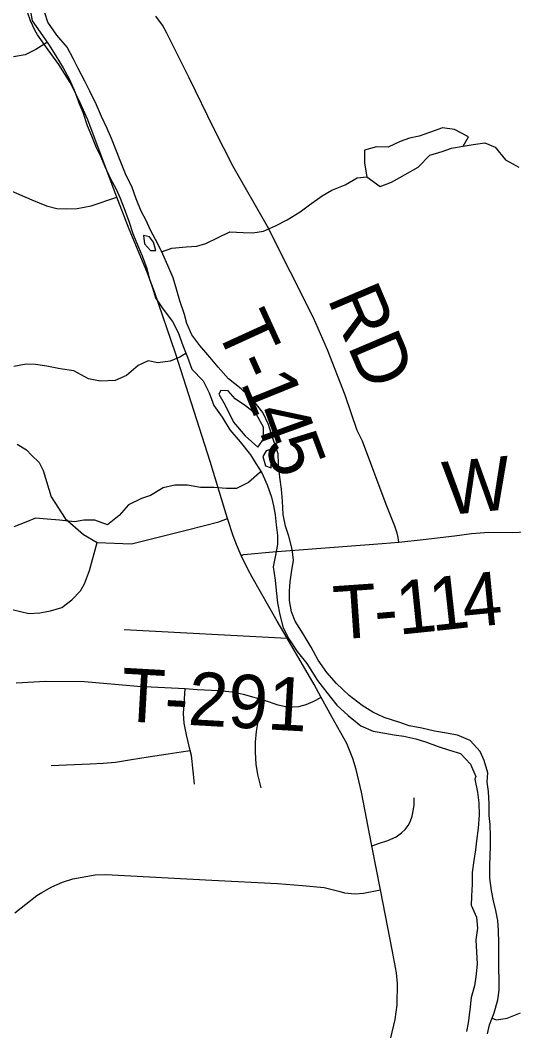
# Model space of a CAD drawing. Extents: x 114604 to 551442, y 316898 to 567001.
# Drawn here: x 191710 to 194482, y 461887 to 467566 of the extents above; entities that cross this region are included whole.
import ezdxf

# ---------------------------------------------------------------- set-up
doc = ezdxf.new("R2010")
doc.units = 0
for name, color, linetype in [('_CIVIL_CONSTRUCTION', 7, 'Continuous'), ('DV_X_County_Line', 7, 'Continuous'), ('GE_P_Alignment_1000_Cardinal_Points', 7, 'Continuous'), ('MT_X_Edge_Line', 7, 'Continuous'), ('PM_P_Cells', 7, 'Continuous'), ('PM_P_Crosswalk', 7, 'Continuous')]:
    doc.layers.add(name, color=color, linetype=linetype)

msp = doc.modelspace()

# ---------------------------------------------------------------- linework, layer by layer
at = {"layer": '_CIVIL_CONSTRUCTION'}
msp.add_lwpolyline([(193672.5, 461347.8), (193816.4, 461949.4), (193827.5, 462032.8), (193828.1, 462152.6), (193823.3, 462211.3), (193800.9, 462332.6), (193733.2, 462677.9), (193685.2, 462925.3), (193625.6, 463228.2), (193596.9, 463354.9), (193578, 463415.8), (193543.6, 463500.7), (193460.6, 463651.8), (193400.1, 463760.2), (193360.1, 463831.9), (193209.7, 464092.4), (193153.1, 464189.2), (193012, 464435.3), (192987.8, 464480.5), (192950.3, 464558.2), (192923.7, 464620.2), (192905.3, 464668), (192873, 464765), (192859.1, 464814.5), (192776.4, 465086.5), (192582.1, 465695.2), (192463.9, 466039.5), (192421.5, 466153.2), (192322.1, 466391.1), (192251.6, 466571.2), (192170.5, 466790.5), (192089.1, 467006), (192037.5, 467122.2), (191989.7, 467215.6), (191926.7, 467317.4), (191866.3, 467399), (191807.3, 467483.7), (191792.2, 467510.3), (191767.4, 467563), (191750.1, 467611.6)], dxfattribs=at)
at = {"layer": 'DV_X_County_Line'}
for points in [[(191765, 467626.6), (191777.1, 467562.5), (191821.1, 467498.5), (191869.1, 467430.4), (191909.2, 467366.4), (191951.2, 467298.3), (191987.2, 467232.3), (192017.3, 467160.2), (192039.3, 467102.2), (192061.4, 467048.1), (192085.4, 466974.1), (192109.4, 466916), (192135.5, 466849.9), (192161.5, 466797.9), (192185.6, 466743.8), (192215.6, 466677.8), (192247.6, 466615.7), (192271.7, 466565.7), (192293.7, 466507.6), (192319.8, 466435.5), (192341.8, 466367.5), (192361.8, 466317.4), (192393.9, 466241.4), (192419.9, 466171.3), (192436, 466111.2), (192452, 466061.1), (192470.1, 466005.1), (192506.1, 465949), (192564.2, 465873), (192596.2, 465810.9), (192622.2, 465736.8), (192648.3, 465672.8), (192674.3, 465604.7)], [(193186.8, 464787.9), (193182.7, 464862), (193176.7, 464930), (193168.6, 464998.1), (193160.5, 465072.2), (193158.5, 465128.3), (193140.4, 465182.4), (193118.4, 465244.4), (193104.3, 465294.5), (193072.3, 465360.6), (193016.2, 465432.6), (192950.2, 465494.7), (192880.2, 465550.7), (192822.2, 465616.8), (192774.2, 465672.8), (192718.2, 465736.9), (192674.1, 465796.9), (192646.1, 465861), (192632.1, 465911.1), (192606, 465989.1), (192587.9, 466055.2), (192567.9, 466117.3), (192537.9, 466187.4), (192509.8, 466251.4), (192483.8, 466305.5), (192441.7, 466385.6), (192417.7, 466439.6), (192389.7, 466491.7), (192361.6, 466561.7), (192337.6, 466625.8), (192301.5, 466701.9), (192271.5, 466777.9), (192247.4, 466840), (192221.4, 466900.1), (192197.3, 466958.1), (192165.3, 467024.2), (192137.3, 467090.2), (192101.2, 467166.3), (192073.2, 467222.3), (192035.1, 467294.4), (192009.1, 467346.4), (191973.1, 467414.5), (191915, 467482.5), (191865, 467554.6), (191847, 467606.6)], [(192401.8, 466355.5), (192407.8, 466309.4), (192441.8, 466271.4), (192471.8, 466271.4)], [(192471.8, 466271.4), (192457.8, 466317.5), (192435.8, 466347.5), (192401.8, 466355.5)], [(192674.3, 465604.7), (192736.4, 465538.6), (192770.4, 465472.6), (192796.5, 465400.5), (192844.5, 465334.4), (192886.5, 465264.4), (192944.6, 465196.3), (193002.6, 465124.2), (193032.6, 465074.2), (193066.6, 465022.1), (193096.7, 464954), (193120.7, 464885.9), (193132.8, 464835.9), (193140.8, 464785.8), (193146.9, 464729.7), (193154.9, 464669.7), (193155, 464619.6), (193141.1, 464549.5), (193131.1, 464493.4), (193141.2, 464419.3), (193147.3, 464361.2), (193155.3, 464291.1), (193167.4, 464225), (193187.4, 464150.9), (193217.5, 464088.9), (193265.5, 464018.8), (193319.6, 463950.7), (193379.6, 463854.6), (193431.7, 463788.5), (193487.7, 463716.5), (193551.7, 463658.4), (193623.7, 463600.4), (193691.7, 463570.3), (193757.6, 463558.4), (193809.6, 463550.4), (193863.6, 463542.4), (193931.6, 463526.4), (193991.5, 463508.4), (194057.5, 463484.4), (194121.5, 463464.4), (194183.5, 463444.4), (194239.5, 463384.3), (194269.5, 463316.2)], [(193076.4, 465210.4), (193076.4, 465278.5), (193036.3, 465350.5), (192974.3, 465398.6), (192916.3, 465438.6), (192878.3, 465482.6), (192836.3, 465484.6), (192824.4, 465464.6)], [(192824.4, 465464.6), (192860.4, 465402.5), (192908.5, 465306.4), (192972.5, 465230.4), (193044.5, 465166.3), (193076.4, 465210.4)], [(193090.5, 465146.3), (193072.5, 465114.2), (193086.6, 465062.2), (193118.6, 465050.2)], [(193118.6, 465050.2), (193118.5, 465088.2), (193108.5, 465152.3), (193090.5, 465146.3)], [(194335, 461870), (194345, 461920.1), (194370.9, 461988.2), (194392.8, 462060.3), (194400.7, 462114.4), (194400.6, 462180.5), (194398.6, 462230.6), (194398.4, 462380.8), (194396.4, 462451), (194392.3, 462507), (194380.3, 462563.1), (194368.2, 462617.2), (194356.1, 462675.3), (194348.1, 462743.4), (194348, 462815.5), (194351.9, 462923.7), (194351.8, 462977.8), (194349.8, 463045.9), (194343.7, 463095.9), (194343.6, 463162), (194339.6, 463232.1), (194331.5, 463284.2), (194335.5, 463336.3), (194315.4, 463406.4), (194293.4, 463456.5), (194237.3, 463518.5), (194165.4, 463548.5), (194093.4, 463560.5), (194037.4, 463570.5), (193965.5, 463586.5), (193893.5, 463600.5), (193841.5, 463618.5), (193753.6, 463646.5), (193689.6, 463676.5), (193629.6, 463714.5), (193557.6, 463770.6), (193485.6, 463838.6), (193431.5, 463900.7), (193383.5, 463968.8), (193343.4, 464042.9), (193299.4, 464117), (193253.4, 464189), (193233.3, 464241.1), (193221.3, 464305.2), (193221.2, 464357.3), (193225.2, 464409.3), (193233.1, 464461.4), (193245, 464531.5), (193237, 464593.6), (193218.9, 464665.7), (193198.8, 464721.8), (193186.8, 464787.9)], [(194269.5, 463316.2), (194263.6, 463300.2), (194277.6, 463228.1), (194285.7, 463168), (194287.8, 463099.9), (194281.8, 463025.8), (194271.9, 462953.7), (194266, 462903.6), (194258, 462843.5), (194248.1, 462775.4), (194248.2, 462711.3), (194244.3, 462643.2), (194242.3, 462593.1), (194272.4, 462525), (194278.4, 462462.9), (194268.5, 462396.8), (194276.6, 462260.6), (194268.7, 462190.5), (194260.8, 462138.4), (194242.9, 462074.3), (194235, 462004.2), (194225, 461932.1), (194217.1, 461882)]]:
    msp.add_lwpolyline(points, dxfattribs=at)
at = {"layer": 'GE_P_Alignment_1000_Cardinal_Points'}
msp.add_line((192292.6, 464141.8), (193209.7, 464092.4), dxfattribs=at)
for points in [[(193836.7, 464633.3), (193832.2, 464658.4), (193826.2, 464683.3), (193813.7, 464721.6), (193764.9, 464844.3), (193632.2, 465200.9), (193601.8, 465260.1), (193534.5, 465458.8), (193435.9, 465713.3), (193357.5, 465892.3), (193099.2, 466406.5), (192905, 466743.8), (192799.5, 466953.5), (192657.9, 467241.3), (192533.6, 467492.6), (192509.5, 467537.5), (192470.4, 467588.5)], [(191316.6, 466780.3), (191377.3, 466751.8), (191488.3, 466694.8), (191590.8, 466638.5), (191662, 466604.5), (191745, 466569.4)], [(191745, 466569.4), (191774.3, 466557), (191858.1, 466523.4), (191914.8, 466507.7), (191969.7, 466505.6), (192029.6, 466507.7), (192108.9, 466521.8), (192251.6, 466571.2)], [(191692.6, 465182.7), (191744.9, 465151.8), (191773.4, 465122.2), (191815.3, 465079.4), (191838, 465034.9), (191883.7, 464886.4), (191961.9, 464764.9), (192065.2, 464676.4), (192141.2, 464630.3), (192334.9, 464623.2), (192507, 464665.7), (192649.7, 464701.4), (192824.6, 464746.2), (192873, 464765)], [(192950.3, 464558.2), (192965.7, 464562.8), (193128.5, 464578.9), (193743.4, 464625.5), (193836.7, 464633.3), (193973.7, 464648), (194148.6, 464669), (194245.2, 464682.1), (194340.9, 464688.6), (194474.1, 464687.4), (194549.3, 464691.1), (194917.4, 464735.7), (194987.1, 464740.7), (195041.3, 464743.3), (195051.3, 464743.2), (195061.6, 464743)], [(191664, 464254.8), (191758.9, 464232.1), (191819.9, 464235.6), (191880.1, 464245.9), (191943.2, 464264.7), (191999.4, 464308.3), (192048.2, 464359.2), (192070.2, 464398.1), (192099.4, 464472.7), (192141.2, 464630.3)], [(193400.1, 463760.2), (193353.3, 463734.9), (193314, 463718.1), (193272.6, 463707.4), (193241, 463704.8), (193220.2, 463705.5), (193199.5, 463707.9), (193159, 463717.3), (193080.8, 463742.9), (192972.1, 463774.4), (192899.2, 463788.6), (192825.5, 463796.9), (192703.6, 463802.9), (192636.8, 463808.4), (192369.1, 463821.7), (192071.4, 463846.8), (191851, 463848.7), (191687, 463840.3)], [(192687.7, 463271.9), (192682.1, 463329.3), (192678.9, 463361.8), (192675.2, 463399.6), (192671.9, 463432.9), (192664.2, 463461.4), (192643.1, 463550.4), (192631.4, 463614.8), (192626.7, 463669.2), (192636.8, 463808.4)], [(193062.5, 463251.3), (193044.6, 463327.5), (193035.7, 463385.3), (193031.2, 463449.7), (193032, 463507.8), (193037.6, 463568), (193046.9, 463624.7), (193049.4, 463648.3), (193062, 463686.3), (193080.8, 463742.9)], [(191884, 463378), (191968.7, 463381.9), (192102.4, 463387.6), (192176.4, 463390.9), (192244.4, 463397), (192334.8, 463410.5), (192427.7, 463425.6), (192539.8, 463443.5), (192613.7, 463454.2), (192664.2, 463461.4)], [(193685.2, 462925.3), (193744.2, 462946.7), (193758, 462950.5), (193774.8, 462956.4), (193821.9, 462976.2), (193851.7, 462998.3), (193872.5, 463018.5), (193888.7, 463039.5), (193900, 463060.8), (193911.1, 463093.4), (193919.4, 463132.9), (193922.5, 463156.3), (193923, 463195.6)], [(191679.9, 462549.8), (191803.6, 462646.1), (191830.6, 462663.9), (191887.1, 462695.4), (191946.4, 462721.1), (192005.8, 462740.6), (192131.4, 462763.2), (192190.1, 462764.6), (192785.6, 462733.6), (193154.6, 462714), (193295.9, 462703.8), (193417.7, 462690.9), (193499.5, 462670.5), (193530.2, 462661.3), (193590.8, 462656.7), (193638, 462659.8), (193733.2, 462677.9)]]:
    msp.add_lwpolyline(points, dxfattribs=at)
at = {"layer": 'MT_X_Edge_Line'}
for points in [[(194197.7, 466857.6), (194227.2, 466909.9), (194149, 466951.4), (194081, 466960.9), (194013.2, 466936.4), (193949.5, 466914), (193895.6, 466903.6), (193843.8, 466883.2), (193776.1, 466852.7), (193710.1, 466854.2), (193644.3, 466835.7)], [(193644.3, 466835.7), (193643, 466762.4), (193657.4, 466685.6), (193731.8, 466632), (193795.6, 466656.5), (193871.2, 466699.1), (193944.8, 466739.7), (194010.2, 466808.2), (194080, 466828.8), (194131.8, 466847.1), (194197.7, 466857.6)]]:
    msp.add_lwpolyline(points, dxfattribs=at)
at = {"layer": 'PM_P_Cells'}
for points in [[(191861.7, 467441), (191857.3, 467437.9), (191797.6, 467401.4), (191737.9, 467371), (191672, 467360.5)], [(192503.4, 466264.7), (192561.5, 466285.4), (192641.3, 466291.9), (192701.3, 466296.4), (192753.1, 466310.7), (192820.8, 466345.2), (192886.5, 466375.8), (192962.4, 466372.3), (193016.4, 466370.7), (193076.3, 466381.1), (193144, 466409.6), (193209.7, 466444.1), (193281.3, 466488.7), (193334.9, 466529.1), (193406.5, 466579.7), (193460.2, 466610.1), (193533.9, 466640.7), (193601.6, 466679.2), (193657.4, 466685.6), (193731.8, 466632), (193795.6, 466656.5), (193871.2, 466699.1), (193944.8, 466739.7), (194010.2, 466808.2), (194080, 466828.8), (194131.8, 466847.1), (194197.7, 466857.6), (194253.5, 466868), (194319.4, 466876.5), (194377.5, 466852.9), (194436, 466781.2), (194510.3, 466739.6)], [(192639.9, 465693.5), (192606.1, 465672.8), (192552.3, 465650.4), (192482.5, 465639.9), (192428.4, 465651.6), (192372.7, 465625.1), (192307.2, 465568.6), (192243.4, 465540.1), (192159.5, 465537.5), (192093.5, 465551.1), (192011.2, 465594.6), (191933.2, 465606), (191859.1, 465621.5), (191795.1, 465631.1), (191743.1, 465632.8), (191673.3, 465620.3)], [(193060.5, 465031.5), (193052.7, 465023), (192991.2, 464968.5), (192923.5, 464934), (192867.5, 464933.6), (192797.6, 464939.1), (192721.6, 464940.6), (192649.6, 464952.1), (192577.6, 464953.6), (192511.8, 464937.1), (192442.2, 464894.6), (192390.4, 464878.2), (192318.7, 464841.6), (192265.2, 464783.2), (192199.7, 464730.6), (192129.5, 464756.2), (192067.6, 464755.8), (192013.7, 464747.4), (191929.7, 464756.8), (191861.7, 464762.3), (191795.7, 464767.9), (191742, 464745.5), (191674.2, 464719)], [(194359.1, 461957.2), (194385.2, 461947.3), (194445.1, 461957.7), (194518.8, 461988.3)]]:
    msp.add_lwpolyline(points, dxfattribs=at)

# ---------------------------------------------------------------- texts
at = {"layer": 'PM_P_Crosswalk'}
for s, rotation, p in [('RD', 293.0312, (193432.4, 466002.1)), ('T', 294.5936, (192803.4, 465843.1)), ('-', 294.017, (192896.5, 465639.8)), ('1', 292.0362, (192945.5, 465529.8)), ('4', 289.9462, (193013.8, 465361.2)), ('5', 290.4417, (193077.8, 465184.8)), ('W', 5.4749, (194099.5, 464783.7)), ('4', 5.5044, (194204.6, 464151.1)), ('T', 3.9557, (193478.4, 464084.8)), ('1', 5.9049, (193836.1, 464111.8)), ('1', 6.2617, (194022, 464131)), ('-', 4.9274, (193707.8, 464100.7)), ('T-291', 356.7671, (192269.4, 463627.4))]:
    msp.add_text(s, height=300, rotation=rotation, dxfattribs=at).set_placement(p)

doc.saveas('drawing.dxf')
